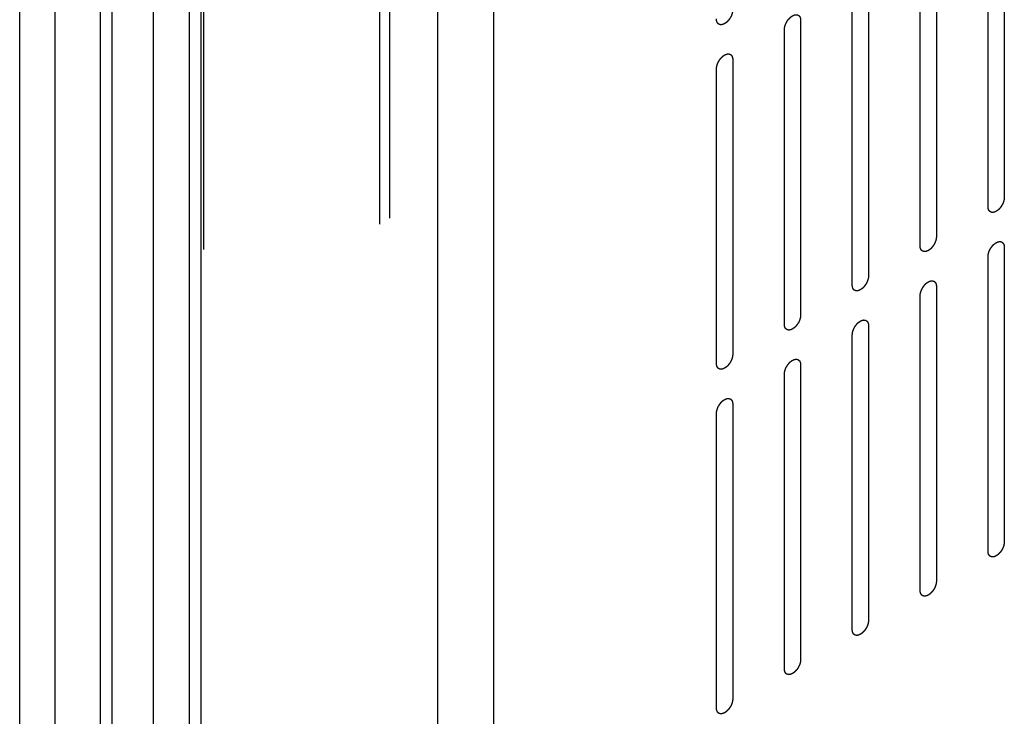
# Model space of a CAD drawing. Header units: inches. Extents: x 6 to 353, y 6 to 228.
# Tile 303 of 372: x 331.54 to 334.75, y 189.88 to 192.15. Entities that reach past the tile are written whole.
import ezdxf

# ---------------------------------------------------------------- set-up
doc = ezdxf.new("R2010")
doc.units = ezdxf.units.IN
doc.header["$LTSCALE"] = 19.946667
doc.header["$MEASUREMENT"] = 0
doc.linetypes.add('HIDDEN', pattern=[0.2, 0.1, -0.1])
doc.layers.get('0').update_dxf_attribs({"linetype": 'CONTINUOUS'})
doc.layers.add('08_ALL_COSMETICS', color=7, linetype='CONTINUOUS')
doc.layers.add('DEFAULT_2', color=7, linetype='HIDDEN')

msp = doc.modelspace()

# ---------------------------------------------------------------- linework, layer by layer
at = {"color": 7, "linetype": 'Continuous'}
for p, q in [((332.9075, 194.7241), (332.9075, 141.4473)), ((333.09, 194.7241), (333.09, 141.4473)), ((331.5448, 162.6756), (331.5448, 194.0375)), ((331.6608, 162.9861), (331.6608, 193.9705)), ((331.8083, 185.2382), (331.8083, 193.8854)), ((331.8461, 185.2621), (331.8461, 193.8636)), ((331.9798, 193.7864), (331.9798, 144.136)), ((332.0983, 143.5273), (332.0983, 193.6067)), ((332.1361, 143.4747), (332.1361, 193.5875))]:
    msp.add_line(p, q, dxfattribs=at)
at = {"layer": '08_ALL_COSMETICS', "color": 7, "linetype": 'HIDDEN'}
for p, q in [((334.7549, 192.5291), (334.7549, 191.5697)), ((334.7018, 191.5391), (334.7018, 192.4985)), ((334.5335, 192.4013), (334.5335, 191.4419)), ((334.4805, 191.4113), (334.4805, 192.3707)), ((334.3122, 192.2735), (334.3122, 191.3141)), ((334.2592, 191.2835), (334.2592, 192.2429)), ((334.0909, 192.1458), (334.0909, 191.1864)), ((334.0379, 191.1557), (334.0379, 192.1151)), ((333.8696, 192.018), (333.8696, 191.0586)), ((333.8165, 191.028), (333.8165, 191.9874)), ((334.7549, 191.4064), (334.7549, 190.447)), ((334.7018, 190.4164), (334.7018, 191.3758)), ((334.5335, 191.2786), (334.5335, 190.3192)), ((334.4805, 190.2886), (334.4805, 191.248)), ((334.3122, 191.1508), (334.3122, 190.1915)), ((334.2592, 190.1608), (334.2592, 191.1202)), ((334.0909, 191.0231), (334.0909, 190.0637)), ((334.0379, 190.0331), (334.0379, 190.9924)), ((333.8696, 190.8953), (333.8696, 189.9359)), ((333.8165, 189.9053), (333.8165, 190.8647))]:
    msp.add_line(p, q, dxfattribs=at)
for points in [[(333.8696, 192.1813), (333.8695, 192.1802), (333.8693, 192.1787), (333.8692, 192.1769), (333.8691, 192.1758), (333.8691, 192.1751), (333.8689, 192.1742), (333.8686, 192.1731), (333.8683, 192.1717), (333.868, 192.1704), (333.8677, 192.1693), (333.8676, 192.1685), (333.8673, 192.1676), (333.8669, 192.1665), (333.8663, 192.1651), (333.8658, 192.1637), (333.8654, 192.1626), (333.8652, 192.1618), (333.8647, 192.1609), (333.8642, 192.1598), (333.8635, 192.1585), (333.8628, 192.1571), (333.8622, 192.156), (333.8618, 192.1551), (333.8613, 192.1544), (333.8606, 192.1534), (333.8598, 192.1521), (333.859, 192.1508), (333.8583, 192.1498), (333.8578, 192.149), (333.8572, 192.1484), (333.8565, 192.1474), (333.8555, 192.1463), (333.8546, 192.1452), (333.8538, 192.1443), (333.8533, 192.1436), (333.8526, 192.143), (333.8518, 192.1422), (333.8508, 192.1413), (333.8497, 192.1403), (333.8489, 192.1396), (333.8483, 192.1389), (333.8476, 192.1385), (333.8468, 192.1379), (333.8457, 192.1372), (333.8446, 192.1364), (333.8438, 192.1359), (333.8434, 192.1356), (333.843, 192.1353), (333.8427, 192.1352), (333.8423, 192.135), (333.8415, 192.1347), (333.8405, 192.1342), (333.8394, 192.1337), (333.8386, 192.1333), (333.8382, 192.1331), (333.8379, 192.1329), (333.8376, 192.1329), (333.8372, 192.1328), (333.8365, 192.1326), (333.8354, 192.1324), (333.8344, 192.1322), (333.8337, 192.132), (333.8333, 192.1319), (333.8329, 192.1318), (333.8327, 192.1318), (333.8323, 192.1318), (333.8316, 192.1319), (333.8307, 192.1319), (333.8297, 192.1319), (333.829, 192.132), (333.8287, 192.132), (333.8284, 192.132), (333.8281, 192.1321), (333.8278, 192.1322), (333.8272, 192.1324), (333.8263, 192.1327), (333.8255, 192.1331), (333.8249, 192.1333), (333.8246, 192.1334), (333.8243, 192.1335), (333.8241, 192.1337), (333.8238, 192.1339), (333.8233, 192.1343), (333.8227, 192.1349), (333.822, 192.1354), (333.8215, 192.1358), (333.8212, 192.136), (333.821, 192.1362), (333.8209, 192.1365), (333.8207, 192.1368), (333.8203, 192.1373), (333.8198, 192.1381), (333.8193, 192.1389), (333.8189, 192.1395), (333.8187, 192.1398), (333.8186, 192.14), (333.8185, 192.1404), (333.8183, 192.1408), (333.8181, 192.1415), (333.8178, 192.1425), (333.8175, 192.1435), (333.8173, 192.1442), (333.8172, 192.1446), (333.817, 192.1449), (333.817, 192.1453), (333.817, 192.1457), (333.8169, 192.1466), (333.8168, 192.1478), (333.8167, 192.1492), (333.8166, 192.1502), (333.8165, 192.1507)], [(334.0379, 192.1151), (334.0379, 192.1162), (334.0381, 192.1177), (334.0382, 192.1196), (334.0383, 192.1206), (334.0383, 192.1214), (334.0386, 192.1222), (334.0388, 192.1233), (334.0391, 192.1247), (334.0394, 192.126), (334.0397, 192.1271), (334.0398, 192.128), (334.0402, 192.1288), (334.0406, 192.1299), (334.0411, 192.1313), (334.0416, 192.1327), (334.042, 192.1338), (334.0423, 192.1346), (334.0427, 192.1355), (334.0433, 192.1366), (334.044, 192.138), (334.0446, 192.1393), (334.0452, 192.1404), (334.0456, 192.1413), (334.0461, 192.142), (334.0468, 192.1431), (334.0476, 192.1443), (334.0485, 192.1456), (334.0491, 192.1466), (334.0496, 192.1474), (334.0502, 192.1481), (334.0509, 192.149), (334.0519, 192.1501), (334.0528, 192.1512), (334.0536, 192.1521), (334.0542, 192.1529), (334.0548, 192.1534), (334.0556, 192.1542), (334.0567, 192.1551), (334.0577, 192.1561), (334.0585, 192.1569), (334.0591, 192.1575), (334.0598, 192.1579), (334.0607, 192.1585), (334.0618, 192.1593), (334.0628, 192.16), (334.0636, 192.1605), (334.064, 192.1608), (334.0644, 192.1611), (334.0647, 192.1612), (334.0651, 192.1614), (334.0659, 192.1618), (334.0669, 192.1623), (334.068, 192.1628), (334.0688, 192.1631), (334.0692, 192.1633), (334.0695, 192.1635), (334.0698, 192.1635), (334.0702, 192.1636), (334.071, 192.1638), (334.072, 192.164), (334.073, 192.1643), (334.0738, 192.1644), (334.0742, 192.1645), (334.0745, 192.1646), (334.0748, 192.1646), (334.0751, 192.1646), (334.0758, 192.1645), (334.0768, 192.1645), (334.0777, 192.1645), (334.0784, 192.1645), (334.0788, 192.1644), (334.0791, 192.1644), (334.0793, 192.1643), (334.0796, 192.1642), (334.0802, 192.164), (334.0811, 192.1637), (334.0819, 192.1634), (334.0825, 192.1631), (334.0829, 192.163), (334.0831, 192.1629), (334.0833, 192.1627), (334.0836, 192.1625), (334.0841, 192.1621), (334.0848, 192.1616), (334.0854, 192.161), (334.0859, 192.1606), (334.0862, 192.1604), (334.0864, 192.1602), (334.0866, 192.16), (334.0868, 192.1596), (334.0871, 192.1591), (334.0876, 192.1583), (334.0881, 192.1575), (334.0885, 192.1569), (334.0887, 192.1566), (334.0889, 192.1564), (334.0889, 192.156), (334.0891, 192.1556), (334.0893, 192.1549), (334.0896, 192.1539), (334.0899, 192.1529), (334.0901, 192.1522), (334.0903, 192.1518), (334.0904, 192.1515), (334.0904, 192.1511), (334.0904, 192.1507), (334.0905, 192.1498), (334.0906, 192.1486), (334.0908, 192.1472), (334.0908, 192.1462), (334.0909, 192.1458)], [(333.8165, 191.9874), (333.8166, 191.9884), (333.8167, 191.99), (333.8169, 191.9918), (333.817, 191.9928), (333.817, 191.9936), (333.8172, 191.9944), (333.8175, 191.9955), (333.8178, 191.9969), (333.8181, 191.9983), (333.8184, 191.9994), (333.8185, 192.0002), (333.8188, 192.001), (333.8192, 192.0021), (333.8197, 192.0035), (333.8202, 192.0049), (333.8207, 192.006), (333.8209, 192.0069), (333.8214, 192.0077), (333.8219, 192.0088), (333.8226, 192.0102), (333.8233, 192.0116), (333.8239, 192.0127), (333.8243, 192.0135), (333.8248, 192.0143), (333.8255, 192.0153), (333.8263, 192.0165), (333.8271, 192.0178), (333.8278, 192.0188), (333.8283, 192.0196), (333.8289, 192.0203), (333.8296, 192.0212), (333.8306, 192.0223), (333.8315, 192.0235), (333.8323, 192.0244), (333.8328, 192.0251), (333.8335, 192.0256), (333.8343, 192.0264), (333.8353, 192.0274), (333.8364, 192.0283), (333.8372, 192.0291), (333.8378, 192.0297), (333.8385, 192.0301), (333.8393, 192.0307), (333.8404, 192.0315), (333.8415, 192.0322), (333.8423, 192.0328), (333.8427, 192.0331), (333.843, 192.0333), (333.8434, 192.0334), (333.8438, 192.0336), (333.8445, 192.034), (333.8456, 192.0345), (333.8467, 192.035), (333.8474, 192.0353), (333.8479, 192.0355), (333.8482, 192.0357), (333.8485, 192.0357), (333.8489, 192.0358), (333.8496, 192.036), (333.8507, 192.0362), (333.8517, 192.0365), (333.8524, 192.0366), (333.8528, 192.0367), (333.8532, 192.0368), (333.8534, 192.0368), (333.8538, 192.0368), (333.8545, 192.0368), (333.8554, 192.0367), (333.8564, 192.0367), (333.8571, 192.0367), (333.8574, 192.0366), (333.8577, 192.0367), (333.858, 192.0365), (333.8583, 192.0364), (333.8589, 192.0362), (333.8598, 192.0359), (333.8606, 192.0356), (333.8612, 192.0354), (333.8615, 192.0352), (333.8618, 192.0352), (333.862, 192.035), (333.8623, 192.0347), (333.8628, 192.0343), (333.8634, 192.0338), (333.8641, 192.0332), (333.8646, 192.0328), (333.8649, 192.0326), (333.8651, 192.0324), (333.8652, 192.0322), (333.8654, 192.0319), (333.8658, 192.0313), (333.8663, 192.0305), (333.8668, 192.0297), (333.8672, 192.0291), (333.8674, 192.0288), (333.8675, 192.0286), (333.8676, 192.0283), (333.8678, 192.0279), (333.868, 192.0272), (333.8683, 192.0261), (333.8686, 192.0251), (333.8688, 192.0244), (333.8689, 192.024), (333.8691, 192.0237), (333.8691, 192.0234), (333.8691, 192.0229), (333.8692, 192.022), (333.8693, 192.0209), (333.8694, 192.0194), (333.8695, 192.0185), (333.8696, 192.018)], [(334.7549, 191.5697), (334.7548, 191.5687), (334.7546, 191.5671), (334.7545, 191.5653), (334.7544, 191.5642), (334.7544, 191.5635), (334.7542, 191.5626), (334.7539, 191.5616), (334.7536, 191.5602), (334.7533, 191.5588), (334.753, 191.5577), (334.7529, 191.5569), (334.7525, 191.556), (334.7522, 191.5549), (334.7516, 191.5535), (334.7511, 191.5522), (334.7507, 191.551), (334.7505, 191.5502), (334.75, 191.5494), (334.7495, 191.5483), (334.7488, 191.5469), (334.7481, 191.5455), (334.7475, 191.5444), (334.7471, 191.5436), (334.7466, 191.5428), (334.7459, 191.5418), (334.7451, 191.5405), (334.7443, 191.5392), (334.7436, 191.5382), (334.7431, 191.5374), (334.7425, 191.5368), (334.7418, 191.5359), (334.7408, 191.5347), (334.7399, 191.5336), (334.7391, 191.5327), (334.7385, 191.532), (334.7379, 191.5314), (334.7371, 191.5307), (334.7361, 191.5297), (334.735, 191.5287), (334.7342, 191.528), (334.7336, 191.5274), (334.7329, 191.527), (334.7321, 191.5263), (334.731, 191.5256), (334.7299, 191.5248), (334.7291, 191.5243), (334.7287, 191.524), (334.7283, 191.5238), (334.728, 191.5236), (334.7276, 191.5234), (334.7268, 191.5231), (334.7258, 191.5226), (334.7247, 191.5221), (334.7239, 191.5217), (334.7235, 191.5215), (334.7232, 191.5214), (334.7229, 191.5213), (334.7225, 191.5212), (334.7217, 191.5211), (334.7207, 191.5208), (334.7197, 191.5206), (334.719, 191.5204), (334.7185, 191.5203), (334.7182, 191.5202), (334.718, 191.5203), (334.7176, 191.5203), (334.7169, 191.5203), (334.716, 191.5203), (334.715, 191.5204), (334.7143, 191.5204), (334.714, 191.5204), (334.7137, 191.5204), (334.7134, 191.5205), (334.7131, 191.5206), (334.7125, 191.5209), (334.7116, 191.5212), (334.7108, 191.5215), (334.7102, 191.5217), (334.7098, 191.5218), (334.7096, 191.5219), (334.7094, 191.5221), (334.7091, 191.5223), (334.7086, 191.5227), (334.7079, 191.5233), (334.7073, 191.5239), (334.7068, 191.5242), (334.7065, 191.5245), (334.7063, 191.5246), (334.7062, 191.5249), (334.7059, 191.5252), (334.7056, 191.5258), (334.7051, 191.5266), (334.7046, 191.5274), (334.7042, 191.5279), (334.704, 191.5283), (334.7038, 191.5285), (334.7038, 191.5288), (334.7036, 191.5292), (334.7034, 191.5299), (334.7031, 191.5309), (334.7028, 191.5319), (334.7026, 191.5326), (334.7024, 191.533), (334.7023, 191.5333), (334.7023, 191.5337), (334.7023, 191.5342), (334.7022, 191.535), (334.7021, 191.5362), (334.702, 191.5377), (334.7019, 191.5386), (334.7018, 191.5391)], [(334.5335, 191.4419), (334.5334, 191.4409), (334.5333, 191.4393), (334.5332, 191.4375), (334.5331, 191.4365), (334.5331, 191.4357), (334.5328, 191.4349), (334.5326, 191.4338), (334.5323, 191.4324), (334.532, 191.431), (334.5317, 191.4299), (334.5316, 191.4291), (334.5312, 191.4283), (334.5308, 191.4272), (334.5303, 191.4258), (334.5298, 191.4244), (334.5294, 191.4233), (334.5291, 191.4224), (334.5287, 191.4216), (334.5281, 191.4205), (334.5274, 191.4191), (334.5267, 191.4177), (334.5262, 191.4166), (334.5258, 191.4158), (334.5253, 191.415), (334.5246, 191.414), (334.5238, 191.4127), (334.5229, 191.4115), (334.5223, 191.4105), (334.5218, 191.4097), (334.5212, 191.409), (334.5204, 191.4081), (334.5195, 191.407), (334.5185, 191.4058), (334.5178, 191.4049), (334.5172, 191.4042), (334.5166, 191.4037), (334.5158, 191.4029), (334.5147, 191.4019), (334.5137, 191.401), (334.5129, 191.4002), (334.5123, 191.3996), (334.5116, 191.3992), (334.5107, 191.3986), (334.5096, 191.3978), (334.5085, 191.3971), (334.5078, 191.3965), (334.5073, 191.3962), (334.507, 191.396), (334.5067, 191.3959), (334.5063, 191.3956), (334.5055, 191.3953), (334.5044, 191.3948), (334.5034, 191.3943), (334.5026, 191.394), (334.5022, 191.3938), (334.5019, 191.3936), (334.5016, 191.3935), (334.5011, 191.3934), (334.5004, 191.3933), (334.4994, 191.393), (334.4984, 191.3928), (334.4976, 191.3926), (334.4972, 191.3926), (334.4969, 191.3925), (334.4966, 191.3925), (334.4962, 191.3925), (334.4956, 191.3925), (334.4946, 191.3926), (334.4937, 191.3926), (334.493, 191.3926), (334.4926, 191.3926), (334.4923, 191.3926), (334.4921, 191.3927), (334.4917, 191.3929), (334.4912, 191.3931), (334.4903, 191.3934), (334.4895, 191.3937), (334.4889, 191.3939), (334.4885, 191.3941), (334.4883, 191.3941), (334.4881, 191.3943), (334.4878, 191.3945), (334.4873, 191.3949), (334.4866, 191.3955), (334.4859, 191.3961), (334.4855, 191.3965), (334.4852, 191.3967), (334.485, 191.3968), (334.4848, 191.3971), (334.4846, 191.3974), (334.4843, 191.398), (334.4838, 191.3988), (334.4833, 191.3996), (334.4829, 191.4002), (334.4827, 191.4005), (334.4825, 191.4007), (334.4824, 191.401), (334.4823, 191.4014), (334.4821, 191.4021), (334.4818, 191.4031), (334.4815, 191.4041), (334.4812, 191.4049), (334.4811, 191.4053), (334.481, 191.4055), (334.481, 191.4059), (334.4809, 191.4064), (334.4809, 191.4072), (334.4808, 191.4084), (334.4806, 191.4099), (334.4805, 191.4108), (334.4805, 191.4113)], [(334.7018, 191.3758), (334.7019, 191.3768), (334.702, 191.3784), (334.7022, 191.3802), (334.7023, 191.3813), (334.7023, 191.382), (334.7025, 191.3829), (334.7028, 191.3839), (334.7031, 191.3853), (334.7034, 191.3867), (334.7036, 191.3878), (334.7038, 191.3886), (334.7041, 191.3894), (334.7045, 191.3906), (334.705, 191.392), (334.7055, 191.3933), (334.706, 191.3945), (334.7062, 191.3953), (334.7067, 191.3961), (334.7072, 191.3972), (334.7079, 191.3986), (334.7086, 191.4), (334.7092, 191.4011), (334.7096, 191.4019), (334.7101, 191.4027), (334.7108, 191.4037), (334.7116, 191.405), (334.7124, 191.4062), (334.7131, 191.4073), (334.7136, 191.408), (334.7142, 191.4087), (334.7149, 191.4096), (334.7159, 191.4108), (334.7168, 191.4119), (334.7176, 191.4128), (334.7181, 191.4135), (334.7188, 191.414), (334.7196, 191.4148), (334.7206, 191.4158), (334.7217, 191.4167), (334.7225, 191.4175), (334.7231, 191.4181), (334.7238, 191.4185), (334.7246, 191.4192), (334.7257, 191.4199), (334.7268, 191.4207), (334.7276, 191.4212), (334.728, 191.4215), (334.7283, 191.4217), (334.7287, 191.4219), (334.7291, 191.4221), (334.7298, 191.4224), (334.7309, 191.4229), (334.732, 191.4234), (334.7327, 191.4238), (334.7332, 191.424), (334.7335, 191.4241), (334.7338, 191.4242), (334.7342, 191.4243), (334.7349, 191.4244), (334.736, 191.4247), (334.737, 191.4249), (334.7377, 191.4251), (334.7381, 191.4252), (334.7385, 191.4253), (334.7387, 191.4252), (334.7391, 191.4252), (334.7398, 191.4252), (334.7407, 191.4252), (334.7417, 191.4251), (334.7424, 191.4251), (334.7427, 191.4251), (334.743, 191.4251), (334.7433, 191.425), (334.7436, 191.4249), (334.7442, 191.4246), (334.7451, 191.4243), (334.7459, 191.424), (334.7465, 191.4238), (334.7468, 191.4237), (334.7471, 191.4236), (334.7473, 191.4234), (334.7476, 191.4232), (334.748, 191.4228), (334.7487, 191.4222), (334.7494, 191.4216), (334.7499, 191.4213), (334.7502, 191.421), (334.7504, 191.4209), (334.7505, 191.4206), (334.7507, 191.4203), (334.7511, 191.4197), (334.7516, 191.4189), (334.7521, 191.4181), (334.7525, 191.4176), (334.7527, 191.4172), (334.7528, 191.417), (334.7529, 191.4167), (334.753, 191.4163), (334.7533, 191.4156), (334.7536, 191.4146), (334.7539, 191.4136), (334.7541, 191.4129), (334.7542, 191.4125), (334.7544, 191.4122), (334.7544, 191.4118), (334.7544, 191.4113), (334.7545, 191.4105), (334.7546, 191.4093), (334.7547, 191.4078), (334.7548, 191.4069), (334.7549, 191.4064)], [(334.3122, 191.3141), (334.3121, 191.3131), (334.312, 191.3115), (334.3119, 191.3097), (334.3118, 191.3087), (334.3117, 191.3079), (334.3115, 191.3071), (334.3113, 191.306), (334.311, 191.3046), (334.3107, 191.3032), (334.3104, 191.3021), (334.3102, 191.3013), (334.3099, 191.3005), (334.3095, 191.2994), (334.309, 191.298), (334.3085, 191.2966), (334.3081, 191.2955), (334.3078, 191.2946), (334.3074, 191.2938), (334.3068, 191.2927), (334.3061, 191.2913), (334.3054, 191.2899), (334.3049, 191.2888), (334.3045, 191.288), (334.3039, 191.2873), (334.3033, 191.2862), (334.3024, 191.285), (334.3016, 191.2837), (334.3009, 191.2827), (334.3005, 191.2819), (334.2999, 191.2812), (334.2991, 191.2803), (334.2982, 191.2792), (334.2972, 191.278), (334.2965, 191.2771), (334.2959, 191.2764), (334.2953, 191.2759), (334.2944, 191.2751), (334.2934, 191.2742), (334.2924, 191.2732), (334.2916, 191.2724), (334.2909, 191.2718), (334.2903, 191.2714), (334.2894, 191.2708), (334.2883, 191.27), (334.2872, 191.2693), (334.2865, 191.2687), (334.286, 191.2685), (334.2857, 191.2682), (334.2854, 191.2681), (334.2849, 191.2679), (334.2842, 191.2675), (334.2831, 191.267), (334.282, 191.2665), (334.2813, 191.2662), (334.2809, 191.266), (334.2805, 191.2658), (334.2802, 191.2658), (334.2798, 191.2657), (334.2791, 191.2655), (334.2781, 191.2653), (334.277, 191.265), (334.2763, 191.2649), (334.2759, 191.2648), (334.2756, 191.2647), (334.2753, 191.2647), (334.2749, 191.2647), (334.2743, 191.2647), (334.2733, 191.2648), (334.2724, 191.2648), (334.2717, 191.2648), (334.2713, 191.2649), (334.271, 191.2648), (334.2708, 191.265), (334.2704, 191.2651), (334.2698, 191.2653), (334.269, 191.2656), (334.2681, 191.2659), (334.2675, 191.2661), (334.2672, 191.2663), (334.2669, 191.2663), (334.2667, 191.2665), (334.2665, 191.2668), (334.266, 191.2672), (334.2653, 191.2677), (334.2646, 191.2683), (334.2641, 191.2687), (334.2639, 191.2689), (334.2636, 191.2691), (334.2635, 191.2693), (334.2633, 191.2696), (334.2629, 191.2702), (334.2624, 191.271), (334.2619, 191.2718), (334.2616, 191.2724), (334.2614, 191.2727), (334.2612, 191.2729), (334.2611, 191.2732), (334.261, 191.2736), (334.2608, 191.2744), (334.2605, 191.2754), (334.2601, 191.2764), (334.2599, 191.2771), (334.2598, 191.2775), (334.2597, 191.2778), (334.2597, 191.2781), (334.2596, 191.2786), (334.2596, 191.2795), (334.2594, 191.2807), (334.2593, 191.2821), (334.2592, 191.283), (334.2592, 191.2835)], [(334.4805, 191.248), (334.4806, 191.249), (334.4807, 191.2506), (334.4809, 191.2524), (334.481, 191.2535), (334.481, 191.2542), (334.4812, 191.2551), (334.4814, 191.2562), (334.4818, 191.2575), (334.4821, 191.2589), (334.4823, 191.26), (334.4825, 191.2608), (334.4828, 191.2617), (334.4832, 191.2628), (334.4837, 191.2642), (334.4842, 191.2656), (334.4846, 191.2667), (334.4849, 191.2675), (334.4854, 191.2683), (334.4859, 191.2694), (334.4866, 191.2708), (334.4873, 191.2722), (334.4879, 191.2733), (334.4882, 191.2742), (334.4888, 191.2749), (334.4894, 191.2759), (334.4903, 191.2772), (334.4911, 191.2785), (334.4918, 191.2795), (334.4922, 191.2803), (334.4928, 191.2809), (334.4936, 191.2818), (334.4945, 191.283), (334.4955, 191.2841), (334.4963, 191.285), (334.4968, 191.2857), (334.4974, 191.2863), (334.4983, 191.287), (334.4993, 191.288), (334.5003, 191.289), (334.5012, 191.2897), (334.5018, 191.2903), (334.5024, 191.2908), (334.5033, 191.2914), (334.5044, 191.2921), (334.5055, 191.2929), (334.5063, 191.2934), (334.5067, 191.2937), (334.507, 191.294), (334.5073, 191.2941), (334.5078, 191.2943), (334.5085, 191.2946), (334.5096, 191.2951), (334.5107, 191.2956), (334.5114, 191.296), (334.5118, 191.2962), (334.5122, 191.2963), (334.5125, 191.2964), (334.5129, 191.2965), (334.5136, 191.2967), (334.5146, 191.2969), (334.5157, 191.2971), (334.5164, 191.2973), (334.5168, 191.2974), (334.5171, 191.2975), (334.5174, 191.2974), (334.5178, 191.2974), (334.5185, 191.2974), (334.5194, 191.2974), (334.5204, 191.2973), (334.521, 191.2973), (334.5214, 191.2973), (334.5217, 191.2973), (334.5219, 191.2972), (334.5223, 191.2971), (334.5229, 191.2969), (334.5237, 191.2965), (334.5246, 191.2962), (334.5252, 191.296), (334.5255, 191.2959), (334.5258, 191.2958), (334.526, 191.2956), (334.5262, 191.2954), (334.5267, 191.295), (334.5274, 191.2944), (334.5281, 191.2939), (334.5286, 191.2935), (334.5288, 191.2932), (334.5291, 191.2931), (334.5292, 191.2928), (334.5294, 191.2925), (334.5298, 191.2919), (334.5303, 191.2911), (334.5308, 191.2903), (334.5311, 191.2898), (334.5313, 191.2895), (334.5315, 191.2892), (334.5316, 191.2889), (334.5317, 191.2885), (334.5319, 191.2878), (334.5323, 191.2868), (334.5326, 191.2858), (334.5328, 191.2851), (334.5329, 191.2847), (334.533, 191.2844), (334.533, 191.284), (334.5331, 191.2835), (334.5332, 191.2827), (334.5333, 191.2815), (334.5334, 191.2801), (334.5335, 191.2791), (334.5335, 191.2786)], [(334.0909, 191.1864), (334.0908, 191.1853), (334.0907, 191.1838), (334.0905, 191.1819), (334.0904, 191.1809), (334.0904, 191.1801), (334.0902, 191.1793), (334.09, 191.1782), (334.0896, 191.1768), (334.0893, 191.1755), (334.0891, 191.1744), (334.0889, 191.1735), (334.0886, 191.1727), (334.0882, 191.1716), (334.0877, 191.1702), (334.0872, 191.1688), (334.0868, 191.1677), (334.0865, 191.1669), (334.086, 191.166), (334.0855, 191.1649), (334.0848, 191.1635), (334.0841, 191.1622), (334.0835, 191.1611), (334.0831, 191.1602), (334.0826, 191.1595), (334.082, 191.1584), (334.0811, 191.1572), (334.0803, 191.1559), (334.0796, 191.1549), (334.0791, 191.1541), (334.0785, 191.1535), (334.0778, 191.1525), (334.0768, 191.1514), (334.0759, 191.1503), (334.0751, 191.1494), (334.0746, 191.1486), (334.0739, 191.1481), (334.0731, 191.1473), (334.0721, 191.1464), (334.0711, 191.1454), (334.0702, 191.1447), (334.0696, 191.144), (334.069, 191.1436), (334.0681, 191.143), (334.067, 191.1423), (334.0659, 191.1415), (334.0651, 191.141), (334.0647, 191.1407), (334.0644, 191.1404), (334.064, 191.1403), (334.0636, 191.1401), (334.0629, 191.1397), (334.0618, 191.1392), (334.0607, 191.1387), (334.06, 191.1384), (334.0595, 191.1382), (334.0592, 191.138), (334.0589, 191.138), (334.0585, 191.1379), (334.0578, 191.1377), (334.0567, 191.1375), (334.0557, 191.1372), (334.055, 191.1371), (334.0546, 191.137), (334.0543, 191.1369), (334.054, 191.1369), (334.0536, 191.1369), (334.0529, 191.137), (334.052, 191.137), (334.051, 191.137), (334.0504, 191.1371), (334.05, 191.1371), (334.0497, 191.1371), (334.0494, 191.1372), (334.0491, 191.1373), (334.0485, 191.1375), (334.0477, 191.1378), (334.0468, 191.1381), (334.0462, 191.1384), (334.0459, 191.1385), (334.0456, 191.1386), (334.0454, 191.1388), (334.0451, 191.139), (334.0447, 191.1394), (334.044, 191.1399), (334.0433, 191.1405), (334.0428, 191.1409), (334.0425, 191.1411), (334.0423, 191.1413), (334.0422, 191.1415), (334.042, 191.1419), (334.0416, 191.1424), (334.0411, 191.1432), (334.0406, 191.144), (334.0402, 191.1446), (334.04, 191.1449), (334.0399, 191.1451), (334.0398, 191.1455), (334.0397, 191.1459), (334.0395, 191.1466), (334.0391, 191.1476), (334.0388, 191.1486), (334.0386, 191.1493), (334.0385, 191.1497), (334.0384, 191.15), (334.0383, 191.1504), (334.0383, 191.1508), (334.0382, 191.1517), (334.0381, 191.1529), (334.038, 191.1543), (334.0379, 191.1553), (334.0379, 191.1557)], [(334.2592, 191.1202), (334.2593, 191.1213), (334.2594, 191.1228), (334.2595, 191.1246), (334.2596, 191.1257), (334.2596, 191.1265), (334.2599, 191.1273), (334.2601, 191.1284), (334.2604, 191.1298), (334.2607, 191.1311), (334.261, 191.1322), (334.2611, 191.133), (334.2615, 191.1339), (334.2619, 191.135), (334.2624, 191.1364), (334.2629, 191.1378), (334.2633, 191.1389), (334.2636, 191.1397), (334.264, 191.1406), (334.2646, 191.1417), (334.2653, 191.143), (334.266, 191.1444), (334.2665, 191.1455), (334.2669, 191.1464), (334.2675, 191.1471), (334.2681, 191.1481), (334.2689, 191.1494), (334.2698, 191.1507), (334.2704, 191.1517), (334.2709, 191.1525), (334.2715, 191.1531), (334.2723, 191.1541), (334.2732, 191.1552), (334.2742, 191.1563), (334.2749, 191.1572), (334.2755, 191.158), (334.2761, 191.1585), (334.2769, 191.1593), (334.278, 191.1602), (334.279, 191.1612), (334.2798, 191.1619), (334.2804, 191.1626), (334.2811, 191.163), (334.282, 191.1636), (334.2831, 191.1643), (334.2842, 191.1651), (334.2849, 191.1656), (334.2854, 191.1659), (334.2857, 191.1662), (334.286, 191.1663), (334.2864, 191.1665), (334.2872, 191.1669), (334.2883, 191.1674), (334.2893, 191.1678), (334.2901, 191.1682), (334.2905, 191.1684), (334.2908, 191.1686), (334.2912, 191.1686), (334.2916, 191.1687), (334.2923, 191.1689), (334.2933, 191.1691), (334.2944, 191.1693), (334.2951, 191.1695), (334.2955, 191.1696), (334.2958, 191.1697), (334.2961, 191.1697), (334.2965, 191.1697), (334.2971, 191.1696), (334.2981, 191.1696), (334.299, 191.1696), (334.2997, 191.1695), (334.3001, 191.1695), (334.3004, 191.1695), (334.3006, 191.1694), (334.301, 191.1693), (334.3016, 191.1691), (334.3024, 191.1688), (334.3033, 191.1684), (334.3039, 191.1682), (334.3042, 191.1681), (334.3045, 191.168), (334.3046, 191.1678), (334.3049, 191.1676), (334.3054, 191.1672), (334.3061, 191.1667), (334.3068, 191.1661), (334.3073, 191.1657), (334.3075, 191.1655), (334.3077, 191.1653), (334.3079, 191.165), (334.3081, 191.1647), (334.3084, 191.1642), (334.309, 191.1634), (334.3095, 191.1626), (334.3098, 191.162), (334.31, 191.1617), (334.3102, 191.1615), (334.3103, 191.1611), (334.3104, 191.1607), (334.3106, 191.16), (334.3109, 191.159), (334.3112, 191.158), (334.3115, 191.1573), (334.3116, 191.1569), (334.3117, 191.1566), (334.3117, 191.1562), (334.3118, 191.1558), (334.3118, 191.1549), (334.3119, 191.1537), (334.3121, 191.1523), (334.3122, 191.1513), (334.3122, 191.1508)], [(333.8696, 191.0586), (333.8695, 191.0575), (333.8693, 191.056), (333.8692, 191.0542), (333.8691, 191.0531), (333.8691, 191.0524), (333.8689, 191.0515), (333.8686, 191.0504), (333.8683, 191.0491), (333.868, 191.0477), (333.8677, 191.0466), (333.8676, 191.0458), (333.8673, 191.0449), (333.8669, 191.0438), (333.8663, 191.0424), (333.8658, 191.041), (333.8654, 191.0399), (333.8652, 191.0391), (333.8647, 191.0383), (333.8642, 191.0371), (333.8635, 191.0358), (333.8628, 191.0344), (333.8622, 191.0333), (333.8618, 191.0324), (333.8613, 191.0317), (333.8606, 191.0307), (333.8598, 191.0294), (333.859, 191.0281), (333.8583, 191.0271), (333.8578, 191.0263), (333.8572, 191.0257), (333.8565, 191.0248), (333.8555, 191.0236), (333.8546, 191.0225), (333.8538, 191.0216), (333.8533, 191.0209), (333.8526, 191.0203), (333.8518, 191.0195), (333.8508, 191.0186), (333.8497, 191.0176), (333.8489, 191.0169), (333.8483, 191.0163), (333.8476, 191.0158), (333.8468, 191.0152), (333.8457, 191.0145), (333.8446, 191.0137), (333.8438, 191.0132), (333.8434, 191.0129), (333.843, 191.0126), (333.8427, 191.0125), (333.8423, 191.0123), (333.8415, 191.012), (333.8405, 191.0115), (333.8394, 191.011), (333.8386, 191.0106), (333.8382, 191.0104), (333.8379, 191.0102), (333.8376, 191.0102), (333.8372, 191.0101), (333.8365, 191.0099), (333.8354, 191.0097), (333.8344, 191.0095), (333.8337, 191.0093), (333.8333, 191.0092), (333.8329, 191.0091), (333.8327, 191.0092), (333.8323, 191.0092), (333.8316, 191.0092), (333.8307, 191.0092), (333.8297, 191.0093), (333.829, 191.0093), (333.8287, 191.0093), (333.8284, 191.0093), (333.8281, 191.0094), (333.8278, 191.0095), (333.8272, 191.0097), (333.8263, 191.01), (333.8255, 191.0104), (333.8249, 191.0106), (333.8246, 191.0107), (333.8243, 191.0108), (333.8241, 191.011), (333.8238, 191.0112), (333.8233, 191.0116), (333.8227, 191.0122), (333.822, 191.0127), (333.8215, 191.0131), (333.8212, 191.0134), (333.821, 191.0135), (333.8209, 191.0138), (333.8207, 191.0141), (333.8203, 191.0146), (333.8198, 191.0154), (333.8193, 191.0163), (333.8189, 191.0168), (333.8187, 191.0171), (333.8186, 191.0174), (333.8185, 191.0177), (333.8183, 191.0181), (333.8181, 191.0188), (333.8178, 191.0198), (333.8175, 191.0208), (333.8173, 191.0215), (333.8172, 191.0219), (333.817, 191.0222), (333.817, 191.0226), (333.817, 191.0231), (333.8169, 191.0239), (333.8168, 191.0251), (333.8167, 191.0265), (333.8166, 191.0275), (333.8165, 191.028)], [(334.0379, 190.9924), (334.0379, 190.9935), (334.0381, 190.995), (334.0382, 190.9969), (334.0383, 190.9979), (334.0383, 190.9987), (334.0386, 190.9995), (334.0388, 191.0006), (334.0391, 191.002), (334.0394, 191.0033), (334.0397, 191.0044), (334.0398, 191.0053), (334.0402, 191.0061), (334.0406, 191.0072), (334.0411, 191.0086), (334.0416, 191.01), (334.042, 191.0111), (334.0423, 191.012), (334.0427, 191.0128), (334.0433, 191.0139), (334.044, 191.0153), (334.0446, 191.0167), (334.0452, 191.0177), (334.0456, 191.0186), (334.0461, 191.0193), (334.0468, 191.0204), (334.0476, 191.0216), (334.0485, 191.0229), (334.0491, 191.0239), (334.0496, 191.0247), (334.0502, 191.0254), (334.0509, 191.0263), (334.0519, 191.0274), (334.0528, 191.0286), (334.0536, 191.0295), (334.0542, 191.0302), (334.0548, 191.0307), (334.0556, 191.0315), (334.0567, 191.0324), (334.0577, 191.0334), (334.0585, 191.0342), (334.0591, 191.0348), (334.0598, 191.0352), (334.0607, 191.0358), (334.0618, 191.0366), (334.0628, 191.0373), (334.0636, 191.0378), (334.064, 191.0381), (334.0644, 191.0384), (334.0647, 191.0385), (334.0651, 191.0387), (334.0659, 191.0391), (334.0669, 191.0396), (334.068, 191.0401), (334.0688, 191.0404), (334.0692, 191.0406), (334.0695, 191.0408), (334.0698, 191.0408), (334.0702, 191.0409), (334.071, 191.0411), (334.072, 191.0413), (334.073, 191.0416), (334.0738, 191.0417), (334.0742, 191.0418), (334.0745, 191.0419), (334.0748, 191.0419), (334.0751, 191.0419), (334.0758, 191.0418), (334.0768, 191.0418), (334.0777, 191.0418), (334.0784, 191.0418), (334.0788, 191.0417), (334.0791, 191.0418), (334.0793, 191.0416), (334.0796, 191.0415), (334.0802, 191.0413), (334.0811, 191.041), (334.0819, 191.0407), (334.0825, 191.0405), (334.0829, 191.0403), (334.0831, 191.0403), (334.0833, 191.0401), (334.0836, 191.0398), (334.0841, 191.0394), (334.0848, 191.0389), (334.0854, 191.0383), (334.0859, 191.0379), (334.0862, 191.0377), (334.0864, 191.0375), (334.0866, 191.0373), (334.0868, 191.037), (334.0871, 191.0364), (334.0876, 191.0356), (334.0881, 191.0348), (334.0885, 191.0342), (334.0887, 191.0339), (334.0889, 191.0337), (334.0889, 191.0333), (334.0891, 191.033), (334.0893, 191.0322), (334.0896, 191.0312), (334.0899, 191.0302), (334.0901, 191.0295), (334.0903, 191.0291), (334.0904, 191.0288), (334.0904, 191.0285), (334.0904, 191.028), (334.0905, 191.0271), (334.0906, 191.0259), (334.0908, 191.0245), (334.0908, 191.0235), (334.0909, 191.0231)], [(333.8165, 190.8647), (333.8166, 190.8657), (333.8167, 190.8673), (333.8169, 190.8691), (333.817, 190.8701), (333.817, 190.8709), (333.8172, 190.8717), (333.8175, 190.8728), (333.8178, 190.8742), (333.8181, 190.8756), (333.8184, 190.8767), (333.8185, 190.8775), (333.8188, 190.8783), (333.8192, 190.8794), (333.8197, 190.8808), (333.8202, 190.8822), (333.8207, 190.8833), (333.8209, 190.8842), (333.8214, 190.885), (333.8219, 190.8861), (333.8226, 190.8875), (333.8233, 190.8889), (333.8239, 190.89), (333.8243, 190.8908), (333.8248, 190.8916), (333.8255, 190.8926), (333.8263, 190.8939), (333.8271, 190.8951), (333.8278, 190.8961), (333.8283, 190.8969), (333.8289, 190.8976), (333.8296, 190.8985), (333.8306, 190.8996), (333.8315, 190.9008), (333.8323, 190.9017), (333.8328, 190.9024), (333.8335, 190.9029), (333.8343, 190.9037), (333.8353, 190.9047), (333.8364, 190.9056), (333.8372, 190.9064), (333.8378, 190.907), (333.8385, 190.9074), (333.8393, 190.908), (333.8404, 190.9088), (333.8415, 190.9095), (333.8423, 190.9101), (333.8427, 190.9104), (333.843, 190.9106), (333.8434, 190.9107), (333.8438, 190.9109), (333.8445, 190.9113), (333.8456, 190.9118), (333.8467, 190.9123), (333.8474, 190.9126), (333.8479, 190.9128), (333.8482, 190.913), (333.8485, 190.9131), (333.8489, 190.9132), (333.8496, 190.9133), (333.8507, 190.9136), (333.8517, 190.9138), (333.8524, 190.914), (333.8528, 190.914), (333.8532, 190.9141), (333.8534, 190.9141), (333.8538, 190.9141), (333.8545, 190.9141), (333.8554, 190.914), (333.8564, 190.914), (333.8571, 190.914), (333.8574, 190.914), (333.8577, 190.914), (333.858, 190.9139), (333.8583, 190.9137), (333.8589, 190.9135), (333.8598, 190.9132), (333.8606, 190.9129), (333.8612, 190.9127), (333.8615, 190.9125), (333.8618, 190.9125), (333.862, 190.9123), (333.8623, 190.9121), (333.8628, 190.9117), (333.8634, 190.9111), (333.8641, 190.9105), (333.8646, 190.9101), (333.8649, 190.9099), (333.8651, 190.9098), (333.8652, 190.9095), (333.8654, 190.9092), (333.8658, 190.9086), (333.8663, 190.9078), (333.8668, 190.907), (333.8672, 190.9064), (333.8674, 190.9061), (333.8675, 190.9059), (333.8676, 190.9056), (333.8678, 190.9052), (333.868, 190.9045), (333.8683, 190.9035), (333.8686, 190.9024), (333.8688, 190.9017), (333.8689, 190.9013), (333.8691, 190.9011), (333.8691, 190.9007), (333.8691, 190.9002), (333.8692, 190.8994), (333.8693, 190.8982), (333.8694, 190.8967), (333.8695, 190.8958), (333.8696, 190.8953)], [(334.7549, 190.447), (334.7548, 190.446), (334.7546, 190.4444), (334.7545, 190.4426), (334.7544, 190.4416), (334.7544, 190.4408), (334.7542, 190.44), (334.7539, 190.4389), (334.7536, 190.4375), (334.7533, 190.4361), (334.753, 190.435), (334.7529, 190.4342), (334.7525, 190.4334), (334.7522, 190.4322), (334.7516, 190.4309), (334.7511, 190.4295), (334.7507, 190.4283), (334.7505, 190.4275), (334.75, 190.4267), (334.7495, 190.4256), (334.7488, 190.4242), (334.7481, 190.4228), (334.7475, 190.4217), (334.7471, 190.4209), (334.7466, 190.4201), (334.7459, 190.4191), (334.7451, 190.4178), (334.7443, 190.4166), (334.7436, 190.4155), (334.7431, 190.4148), (334.7425, 190.4141), (334.7418, 190.4132), (334.7408, 190.4121), (334.7399, 190.4109), (334.7391, 190.41), (334.7385, 190.4093), (334.7379, 190.4088), (334.7371, 190.408), (334.7361, 190.407), (334.735, 190.4061), (334.7342, 190.4053), (334.7336, 190.4047), (334.7329, 190.4043), (334.7321, 190.4037), (334.731, 190.4029), (334.7299, 190.4021), (334.7291, 190.4016), (334.7287, 190.4013), (334.7283, 190.4011), (334.728, 190.4009), (334.7276, 190.4007), (334.7268, 190.4004), (334.7258, 190.3999), (334.7247, 190.3994), (334.7239, 190.399), (334.7235, 190.3989), (334.7232, 190.3987), (334.7229, 190.3986), (334.7225, 190.3985), (334.7217, 190.3984), (334.7207, 190.3981), (334.7197, 190.3979), (334.719, 190.3977), (334.7185, 190.3976), (334.7182, 190.3975), (334.718, 190.3976), (334.7176, 190.3976), (334.7169, 190.3976), (334.716, 190.3976), (334.715, 190.3977), (334.7143, 190.3977), (334.714, 190.3977), (334.7137, 190.3977), (334.7134, 190.3978), (334.7131, 190.3979), (334.7125, 190.3982), (334.7116, 190.3985), (334.7108, 190.3988), (334.7102, 190.399), (334.7098, 190.3991), (334.7096, 190.3992), (334.7094, 190.3994), (334.7091, 190.3996), (334.7086, 190.4), (334.7079, 190.4006), (334.7073, 190.4012), (334.7068, 190.4016), (334.7065, 190.4018), (334.7063, 190.4019), (334.7062, 190.4022), (334.7059, 190.4025), (334.7056, 190.4031), (334.7051, 190.4039), (334.7046, 190.4047), (334.7042, 190.4052), (334.704, 190.4056), (334.7038, 190.4058), (334.7038, 190.4061), (334.7036, 190.4065), (334.7034, 190.4072), (334.7031, 190.4082), (334.7028, 190.4092), (334.7026, 190.4099), (334.7024, 190.4103), (334.7023, 190.4106), (334.7023, 190.411), (334.7023, 190.4115), (334.7022, 190.4123), (334.7021, 190.4135), (334.702, 190.415), (334.7019, 190.4159), (334.7018, 190.4164)], [(334.5335, 190.3192), (334.5334, 190.3182), (334.5333, 190.3166), (334.5332, 190.3148), (334.5331, 190.3138), (334.5331, 190.313), (334.5328, 190.3122), (334.5326, 190.3111), (334.5323, 190.3097), (334.532, 190.3083), (334.5317, 190.3072), (334.5316, 190.3064), (334.5312, 190.3056), (334.5308, 190.3045), (334.5303, 190.3031), (334.5298, 190.3017), (334.5294, 190.3006), (334.5291, 190.2997), (334.5287, 190.2989), (334.5281, 190.2978), (334.5274, 190.2964), (334.5267, 190.295), (334.5262, 190.2939), (334.5258, 190.2931), (334.5253, 190.2923), (334.5246, 190.2913), (334.5238, 190.2901), (334.5229, 190.2888), (334.5223, 190.2878), (334.5218, 190.287), (334.5212, 190.2863), (334.5204, 190.2854), (334.5195, 190.2843), (334.5185, 190.2831), (334.5178, 190.2822), (334.5172, 190.2815), (334.5166, 190.281), (334.5158, 190.2802), (334.5147, 190.2792), (334.5137, 190.2783), (334.5129, 190.2775), (334.5123, 190.2769), (334.5116, 190.2765), (334.5107, 190.2759), (334.5096, 190.2751), (334.5085, 190.2744), (334.5078, 190.2738), (334.5073, 190.2735), (334.507, 190.2733), (334.5067, 190.2732), (334.5063, 190.273), (334.5055, 190.2726), (334.5044, 190.2721), (334.5034, 190.2716), (334.5026, 190.2713), (334.5022, 190.2711), (334.5019, 190.2709), (334.5016, 190.2709), (334.5011, 190.2707), (334.5004, 190.2706), (334.4994, 190.2703), (334.4984, 190.2701), (334.4976, 190.2699), (334.4972, 190.2699), (334.4969, 190.2698), (334.4966, 190.2698), (334.4962, 190.2698), (334.4956, 190.2698), (334.4946, 190.2699), (334.4937, 190.2699), (334.493, 190.2699), (334.4926, 190.2699), (334.4923, 190.2699), (334.4921, 190.2701), (334.4917, 190.2702), (334.4912, 190.2704), (334.4903, 190.2707), (334.4895, 190.271), (334.4889, 190.2712), (334.4885, 190.2714), (334.4883, 190.2714), (334.4881, 190.2716), (334.4878, 190.2718), (334.4873, 190.2722), (334.4866, 190.2728), (334.4859, 190.2734), (334.4855, 190.2738), (334.4852, 190.274), (334.485, 190.2742), (334.4848, 190.2744), (334.4846, 190.2747), (334.4843, 190.2753), (334.4838, 190.2761), (334.4833, 190.2769), (334.4829, 190.2775), (334.4827, 190.2778), (334.4825, 190.278), (334.4824, 190.2783), (334.4823, 190.2787), (334.4821, 190.2794), (334.4818, 190.2804), (334.4815, 190.2815), (334.4812, 190.2822), (334.4811, 190.2826), (334.481, 190.2829), (334.481, 190.2832), (334.4809, 190.2837), (334.4809, 190.2845), (334.4808, 190.2857), (334.4806, 190.2872), (334.4805, 190.2881), (334.4805, 190.2886)], [(334.3122, 190.1915), (334.3121, 190.1904), (334.312, 190.1889), (334.3119, 190.187), (334.3118, 190.186), (334.3117, 190.1852), (334.3115, 190.1844), (334.3113, 190.1833), (334.311, 190.1819), (334.3107, 190.1806), (334.3104, 190.1795), (334.3102, 190.1786), (334.3099, 190.1778), (334.3095, 190.1767), (334.309, 190.1753), (334.3085, 190.1739), (334.3081, 190.1728), (334.3078, 190.172), (334.3074, 190.1711), (334.3068, 190.17), (334.3061, 190.1686), (334.3054, 190.1673), (334.3049, 190.1662), (334.3045, 190.1653), (334.3039, 190.1646), (334.3033, 190.1635), (334.3024, 190.1623), (334.3016, 190.161), (334.3009, 190.16), (334.3005, 190.1592), (334.2999, 190.1585), (334.2991, 190.1576), (334.2982, 190.1565), (334.2972, 190.1553), (334.2965, 190.1545), (334.2959, 190.1537), (334.2953, 190.1532), (334.2944, 190.1524), (334.2934, 190.1515), (334.2924, 190.1505), (334.2916, 190.1497), (334.2909, 190.1491), (334.2903, 190.1487), (334.2894, 190.1481), (334.2883, 190.1473), (334.2872, 190.1466), (334.2865, 190.1461), (334.286, 190.1458), (334.2857, 190.1455), (334.2854, 190.1454), (334.2849, 190.1452), (334.2842, 190.1448), (334.2831, 190.1443), (334.282, 190.1438), (334.2813, 190.1435), (334.2809, 190.1433), (334.2805, 190.1431), (334.2802, 190.1431), (334.2798, 190.143), (334.2791, 190.1428), (334.2781, 190.1426), (334.277, 190.1423), (334.2763, 190.1422), (334.2759, 190.1421), (334.2756, 190.142), (334.2753, 190.142), (334.2749, 190.142), (334.2743, 190.1421), (334.2733, 190.1421), (334.2724, 190.1421), (334.2717, 190.1421), (334.2713, 190.1422), (334.271, 190.1421), (334.2708, 190.1423), (334.2704, 190.1424), (334.2698, 190.1426), (334.269, 190.1429), (334.2681, 190.1432), (334.2675, 190.1434), (334.2672, 190.1436), (334.2669, 190.1436), (334.2667, 190.1438), (334.2665, 190.1441), (334.266, 190.1445), (334.2653, 190.145), (334.2646, 190.1456), (334.2641, 190.146), (334.2639, 190.1462), (334.2636, 190.1464), (334.2635, 190.1466), (334.2633, 190.147), (334.2629, 190.1475), (334.2624, 190.1483), (334.2619, 190.1491), (334.2616, 190.1497), (334.2614, 190.15), (334.2612, 190.1502), (334.2611, 190.1506), (334.261, 190.1509), (334.2608, 190.1517), (334.2605, 190.1527), (334.2601, 190.1537), (334.2599, 190.1544), (334.2598, 190.1548), (334.2597, 190.1551), (334.2597, 190.1555), (334.2596, 190.1559), (334.2596, 190.1568), (334.2594, 190.158), (334.2593, 190.1594), (334.2592, 190.1604), (334.2592, 190.1608)], [(334.0909, 190.0637), (334.0908, 190.0626), (334.0907, 190.0611), (334.0905, 190.0593), (334.0904, 190.0582), (334.0904, 190.0574), (334.0902, 190.0566), (334.09, 190.0555), (334.0896, 190.0541), (334.0893, 190.0528), (334.0891, 190.0517), (334.0889, 190.0509), (334.0886, 190.05), (334.0882, 190.0489), (334.0877, 190.0475), (334.0872, 190.0461), (334.0868, 190.045), (334.0865, 190.0442), (334.086, 190.0433), (334.0855, 190.0422), (334.0848, 190.0409), (334.0841, 190.0395), (334.0835, 190.0384), (334.0831, 190.0375), (334.0826, 190.0368), (334.082, 190.0358), (334.0811, 190.0345), (334.0803, 190.0332), (334.0796, 190.0322), (334.0791, 190.0314), (334.0785, 190.0308), (334.0778, 190.0298), (334.0768, 190.0287), (334.0759, 190.0276), (334.0751, 190.0267), (334.0746, 190.026), (334.0739, 190.0254), (334.0731, 190.0246), (334.0721, 190.0237), (334.0711, 190.0227), (334.0702, 190.022), (334.0696, 190.0213), (334.069, 190.0209), (334.0681, 190.0203), (334.067, 190.0196), (334.0659, 190.0188), (334.0651, 190.0183), (334.0647, 190.018), (334.0644, 190.0177), (334.064, 190.0176), (334.0636, 190.0174), (334.0629, 190.0171), (334.0618, 190.0166), (334.0607, 190.0161), (334.06, 190.0157), (334.0595, 190.0155), (334.0592, 190.0153), (334.0589, 190.0153), (334.0585, 190.0152), (334.0578, 190.015), (334.0567, 190.0148), (334.0557, 190.0146), (334.055, 190.0144), (334.0546, 190.0143), (334.0543, 190.0142), (334.054, 190.0142), (334.0536, 190.0142), (334.0529, 190.0143), (334.052, 190.0143), (334.051, 190.0143), (334.0504, 190.0144), (334.05, 190.0144), (334.0497, 190.0144), (334.0494, 190.0145), (334.0491, 190.0146), (334.0485, 190.0148), (334.0477, 190.0151), (334.0468, 190.0155), (334.0462, 190.0157), (334.0459, 190.0158), (334.0456, 190.0159), (334.0454, 190.0161), (334.0451, 190.0163), (334.0447, 190.0167), (334.044, 190.0172), (334.0433, 190.0178), (334.0428, 190.0182), (334.0425, 190.0184), (334.0423, 190.0186), (334.0422, 190.0189), (334.042, 190.0192), (334.0416, 190.0197), (334.0411, 190.0205), (334.0406, 190.0213), (334.0402, 190.0219), (334.04, 190.0222), (334.0399, 190.0224), (334.0398, 190.0228), (334.0397, 190.0232), (334.0395, 190.0239), (334.0391, 190.0249), (334.0388, 190.0259), (334.0386, 190.0266), (334.0385, 190.027), (334.0384, 190.0273), (334.0383, 190.0277), (334.0383, 190.0281), (334.0382, 190.029), (334.0381, 190.0302), (334.038, 190.0316), (334.0379, 190.0326), (334.0379, 190.0331)], [(333.8696, 189.9359), (333.8695, 189.9349), (333.8693, 189.9333), (333.8692, 189.9315), (333.8691, 189.9304), (333.8691, 189.9297), (333.8689, 189.9288), (333.8686, 189.9277), (333.8683, 189.9264), (333.868, 189.925), (333.8677, 189.9239), (333.8676, 189.9231), (333.8673, 189.9222), (333.8669, 189.9211), (333.8663, 189.9197), (333.8658, 189.9183), (333.8654, 189.9172), (333.8652, 189.9164), (333.8647, 189.9156), (333.8642, 189.9145), (333.8635, 189.9131), (333.8628, 189.9117), (333.8622, 189.9106), (333.8618, 189.9097), (333.8613, 189.909), (333.8606, 189.908), (333.8598, 189.9067), (333.859, 189.9054), (333.8583, 189.9044), (333.8578, 189.9036), (333.8572, 189.903), (333.8565, 189.9021), (333.8555, 189.9009), (333.8546, 189.8998), (333.8538, 189.8989), (333.8533, 189.8982), (333.8526, 189.8976), (333.8518, 189.8969), (333.8508, 189.8959), (333.8497, 189.8949), (333.8489, 189.8942), (333.8483, 189.8936), (333.8476, 189.8932), (333.8468, 189.8925), (333.8457, 189.8918), (333.8446, 189.891), (333.8438, 189.8905), (333.8434, 189.8902), (333.843, 189.8899), (333.8427, 189.8898), (333.8423, 189.8896), (333.8415, 189.8893), (333.8405, 189.8888), (333.8394, 189.8883), (333.8386, 189.8879), (333.8382, 189.8877), (333.8379, 189.8876), (333.8376, 189.8875), (333.8372, 189.8874), (333.8365, 189.8872), (333.8354, 189.887), (333.8344, 189.8868), (333.8337, 189.8866), (333.8333, 189.8865), (333.8329, 189.8864), (333.8327, 189.8865), (333.8323, 189.8865), (333.8316, 189.8865), (333.8307, 189.8865), (333.8297, 189.8866), (333.829, 189.8866), (333.8287, 189.8866), (333.8284, 189.8866), (333.8281, 189.8867), (333.8278, 189.8868), (333.8272, 189.8871), (333.8263, 189.8874), (333.8255, 189.8877), (333.8249, 189.8879), (333.8246, 189.888), (333.8243, 189.8881), (333.8241, 189.8883), (333.8238, 189.8885), (333.8233, 189.8889), (333.8227, 189.8895), (333.822, 189.89), (333.8215, 189.8904), (333.8212, 189.8907), (333.821, 189.8908), (333.8209, 189.8911), (333.8207, 189.8914), (333.8203, 189.892), (333.8198, 189.8928), (333.8193, 189.8936), (333.8189, 189.8941), (333.8187, 189.8944), (333.8186, 189.8947), (333.8185, 189.895), (333.8183, 189.8954), (333.8181, 189.8961), (333.8178, 189.8971), (333.8175, 189.8981), (333.8173, 189.8988), (333.8172, 189.8992), (333.817, 189.8995), (333.817, 189.8999), (333.817, 189.9004), (333.8169, 189.9012), (333.8168, 189.9024), (333.8167, 189.9038), (333.8166, 189.9048), (333.8165, 189.9053)]]:
    msp.add_open_spline(points, degree=3, knots=[0, 0, 0, 0, 0.03125, 0.046875, 0.054688, 0.0625, 0.070312, 0.078125, 0.09375, 0.109375, 0.117188, 0.125, 0.132812, 0.140625, 0.15625, 0.171875, 0.179688, 0.1875, 0.195312, 0.203125, 0.21875, 0.234375, 0.242188, 0.25, 0.257812, 0.265625, 0.28125, 0.296875, 0.304688, 0.3125, 0.320312, 0.328125, 0.34375, 0.359375, 0.367188, 0.375, 0.382812, 0.390625, 0.40625, 0.421875, 0.429688, 0.4375, 0.445312, 0.453125, 0.46875, 0.484375, 0.492188, 0.496094, 0.5, 0.503906, 0.507812, 0.515625, 0.53125, 0.546875, 0.554688, 0.558594, 0.5625, 0.566406, 0.570312, 0.578125, 0.59375, 0.609375, 0.617188, 0.621094, 0.625, 0.628906, 0.632812, 0.640625, 0.65625, 0.671875, 0.679688, 0.683594, 0.6875, 0.691406, 0.695312, 0.703125, 0.71875, 0.734375, 0.742188, 0.746094, 0.75, 0.753906, 0.757812, 0.765625, 0.78125, 0.796875, 0.804688, 0.808594, 0.8125, 0.816406, 0.820312, 0.828125, 0.84375, 0.859375, 0.867188, 0.871094, 0.875, 0.878906, 0.882812, 0.890625, 0.90625, 0.921875, 0.929688, 0.933594, 0.9375, 0.941406, 0.945312, 0.953125, 0.96875, 0.984375, 1, 1, 1, 1], dxfattribs=at)
at = {"layer": 'DEFAULT_2', "color": 7, "linetype": 'HIDDEN'}
for p, q in [((332.752, 143.6294), (332.752, 193.7422)), ((332.7187, 143.6102), (332.7187, 193.723)), ((332.1453, 143.5273), (332.1453, 193.6402))]:
    msp.add_line(p, q, dxfattribs=at)

doc.saveas('drawing.dxf')
